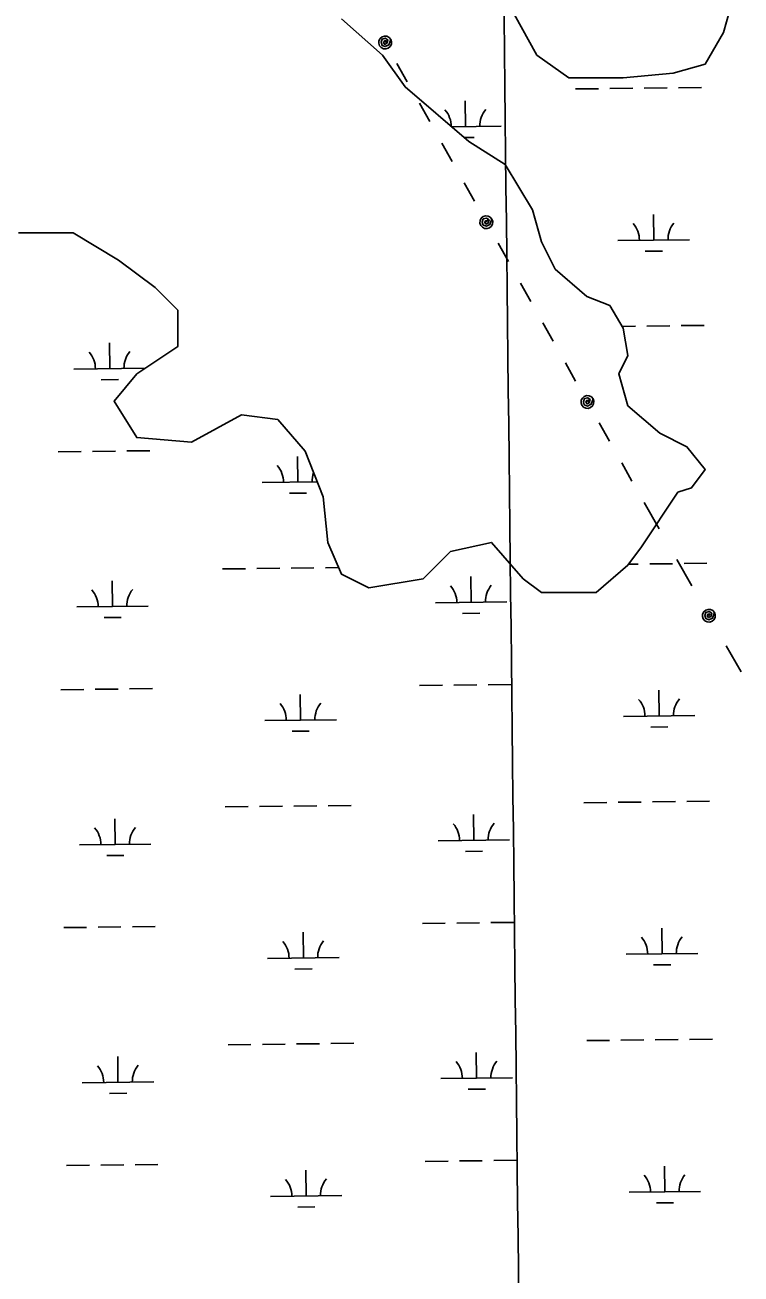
# Model space of a CAD drawing. Extents: x 3684037 to 3722149, y 433263 to 459021.
# Drawn here: x 3698136 to 3699138, y 440357 to 442103 of the extents above; entities that cross this region are included whole.
import ezdxf

# ---------------------------------------------------------------- set-up
doc = ezdxf.new("R2010")
doc.units = 0
for name, color, linetype in [('V-GRID-MAJR', 7, 'Continuous'), ('V-TOPO-SHOR', 7, 'Continuous'), ('V-UTIL-LINE', 7, 'Continuous'), ('V-WETL-SWMP', 7, 'Continuous')]:
    doc.layers.add(name, color=color, linetype=linetype)

msp = doc.modelspace()

# ---------------------------------------------------------------- linework, layer by layer
at = {"layer": 'V-GRID-MAJR'}
msp.add_spline([(3698844.6580000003, 438800.61600000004), (3698775.0530000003, 444857.971), (3698705.414, 450918.412), (3698635.774, 456978.859), (3698635.739, 456981.935)], degree=3, dxfattribs=at)
at = {"layer": 'V-TOPO-SHOR'}
for p, q in [((3699113.474499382, 442093.1653575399), (3699126.199691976, 442137.73372409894)), ((3698820.800040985, 442118.63157621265), (3698852.6127240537, 442061.32961859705)), ((3698636.288035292, 442061.32859493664), (3698579.0263587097, 442112.26353122)), ((3699088.0243251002, 442048.5979307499), (3699113.474499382, 442093.1653575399)), ((3698668.100778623, 442016.7614391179), (3698636.288035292, 442061.32859493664)), ((3698852.6127240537, 442061.32961859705), (3698897.1495093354, 442029.49632480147)), ((3699043.4863289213, 442035.86391818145), (3699088.0243251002, 442048.5979307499)), ((3698897.1495093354, 442029.49632480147), (3698973.4993994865, 442029.49668609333)), ((3698973.4993994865, 442029.49668609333), (3699043.4863289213, 442035.86391818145)), ((3698757.1752889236, 441940.3600497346), (3698668.100778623, 442016.7614391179)), ((3698808.0740650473, 441908.52578605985), (3698757.1752889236, 441940.3600497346)), ((3698846.2487088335, 441844.8569576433), (3698808.0740650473, 441908.52578605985)), ((3698858.973479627, 441800.28971149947), (3698846.2487088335, 441844.8569576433)), ((3698127.289592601, 441813.02005094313), (3698203.638482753, 441813.0204122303)), ((3698203.638482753, 441813.0204122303), (3698267.2632104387, 441774.8193078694)), ((3698878.061271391, 441762.0883963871), (3698858.973479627, 441800.28971149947)), ((3698267.2632104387, 441774.8193078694), (3698318.1629564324, 441736.61814329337)), ((3698922.598026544, 441723.88820168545), (3698878.061271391, 441762.0883963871)), ((3698318.1629564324, 441736.61814329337), (3698349.9757600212, 441704.7847892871)), ((3698954.4109205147, 441711.1545504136), (3698922.598026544, 441723.88820168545)), ((3698349.9757600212, 441704.7847892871), (3698349.97551899, 441653.84958203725)), ((3698973.497742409, 441679.3201362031), (3698954.4109205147, 441711.1545504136)), ((3698979.86055248, 441641.1187608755), (3698973.497742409, 441679.3201362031)), ((3698349.97551899, 441653.84958203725), (3698292.7124206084, 441615.64890561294)), ((3698967.1354502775, 441615.65209701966), (3698979.86055248, 441641.1187608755)), ((3698292.7124206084, 441615.64890561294), (3698260.900285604, 441577.44734963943)), ((3698979.8602210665, 441571.0838508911), (3698967.1354502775, 441615.65209701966)), ((3698260.900285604, 441577.44734963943), (3698292.7119988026, 441526.51229292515)), ((3698369.061858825, 441520.14575331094), (3698439.048938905, 441558.34748993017)), ((3698439.048938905, 441558.34748993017), (3698489.948835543, 441551.98082988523)), ((3699024.3969762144, 441532.8826562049), (3698979.8602210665, 441571.0838508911)), ((3698489.948835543, 441551.98082988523), (3698528.1235697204, 441507.4137041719)), ((3698292.7119988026, 441526.51229292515), (3698369.061858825, 441520.14575331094)), ((3699062.5718309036, 441513.7821341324), (3699024.3969762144, 441532.8826562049)), ((3698528.1235697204, 441507.4137041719), (3698553.5732318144, 441443.7448155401)), ((3699088.0216436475, 441481.9487500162), (3699062.5718309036, 441513.7821341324)), ((3699068.9335505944, 441456.4810560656), (3699088.0216436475, 441481.9487500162)), ((3699049.846547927, 441450.1140648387), (3699068.9335505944, 441456.4810560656)), ((3698553.5732318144, 441443.7448155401), (3698559.935921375, 441380.0768365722)), ((3698998.946259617, 441373.71201308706), (3699049.846547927, 441450.1140648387)), ((3698559.935921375, 441380.0768365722), (3698579.022683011, 441335.508620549)), ((3698693.5474881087, 441329.14226158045), (3698731.7226139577, 441367.3438476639)), ((3698731.7226139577, 441367.3438476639), (3698788.9845918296, 441380.0779204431)), ((3698788.9845918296, 441380.0779204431), (3698833.5212867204, 441329.1429239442)), ((3698979.8591665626, 441348.2443191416), (3698998.946259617, 441373.71201308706)), ((3698935.3210498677, 441310.0427029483), (3698979.8591665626, 441348.2443191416)), ((3698579.022683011, 441335.508620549), (3698617.1975376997, 441316.4080984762)), ((3698617.1975376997, 441316.4080984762), (3698693.5474881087, 441329.14226158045)), ((3698833.5212867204, 441329.1429239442), (3698858.971159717, 441310.042341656)), ((3698858.971159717, 441310.042341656), (3698935.3210498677, 441310.0427029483))]:
    msp.add_line(p, q, dxfattribs=at)
at = {"layer": 'V-UTIL-LINE'}
for points in [[(3698640.228, 442078.935), (3698641.486, 442081.522), (3698639.188, 442081.155), (3698638.0500000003, 442078.656), (3698639.7600000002, 442076.28), (3698642.7970000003, 442077.805), (3698644.168, 442082.288), (3698640.715, 442084.795), (3698635.9960000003, 442083.62200000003), (3698634.545, 442079.279), (3698635.842, 442075.001), (3698640.343, 442073.268), (3698645.291, 442075.684), (3698648.069, 442083.352), (3698645.782, 442086.016), (3698642.649, 442087.603), (3698639.148, 442087.87), (3698635.811, 442086.776), (3698633.146, 442084.489), (3698631.56, 442081.357), (3698631.293, 442077.855), (3698632.386, 442074.518), (3698634.673, 442071.853), (3698637.806, 442070.267), (3698641.308, 442070), (3698644.645, 442071.093), (3698647.309, 442073.38), (3698648.896, 442076.51300000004), (3698649.163, 442080.015), (3698648.069, 442083.352)], [(3698656.756, 442049.591), (3698671.165, 442024.009)], [(3698688.117, 441993.913), (3698702.526, 441968.331)], [(3698719.478, 441938.234), (3698733.8880000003, 441912.652)], [(3698750.84, 441882.556), (3698765.2490000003, 441856.974)], [(3698781.7770000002, 441827.63), (3698783.035, 441830.218), (3698780.737, 441829.851), (3698779.599, 441827.352), (3698781.31, 441824.97500000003), (3698784.346, 441826.501), (3698785.717, 441830.984), (3698782.265, 441833.49100000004), (3698777.545, 441832.318), (3698776.095, 441827.97500000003), (3698777.3910000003, 441823.696), (3698781.893, 441821.96400000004), (3698786.84, 441824.38), (3698789.619, 441832.047), (3698787.332, 441834.712), (3698784.199, 441836.298), (3698780.697, 441836.565), (3698777.36, 441835.472), (3698774.696, 441833.185), (3698773.109, 441830.052), (3698772.842, 441826.55), (3698773.935, 441823.213), (3698776.222, 441820.549), (3698779.355, 441818.962), (3698782.8570000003, 441818.695), (3698786.194, 441819.789), (3698788.858, 441822.076), (3698790.4450000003, 441825.208), (3698790.7120000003, 441828.71), (3698789.619, 441832.047)], [(3698798.305, 441798.286), (3698812.714, 441772.704)], [(3698829.666, 441742.608), (3698844.076, 441717.026)], [(3698861.028, 441686.93), (3698875.437, 441661.348)], [(3698892.389, 441631.251), (3698906.798, 441605.669)], [(3698923.326, 441576.326), (3698924.5840000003, 441578.913), (3698922.287, 441578.54600000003), (3698921.149, 441576.047), (3698922.859, 441573.67100000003), (3698925.895, 441575.196), (3698927.267, 441579.679), (3698923.8140000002, 441582.186), (3698919.094, 441581.01300000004), (3698917.644, 441576.67), (3698918.94, 441572.392), (3698923.4420000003, 441570.659), (3698928.389, 441573.075), (3698931.168, 441580.742), (3698928.881, 441583.407), (3698925.748, 441584.994), (3698922.2460000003, 441585.261), (3698918.909, 441584.167), (3698916.245, 441581.88), (3698914.6580000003, 441578.74700000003), (3698914.3910000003, 441575.246), (3698915.485, 441571.909), (3698917.772, 441569.244), (3698920.9050000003, 441567.657), (3698924.406, 441567.391), (3698927.7430000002, 441568.484), (3698930.4080000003, 441570.771), (3698931.994, 441573.904), (3698932.261, 441577.405), (3698931.168, 441580.742)], [(3698939.855, 441546.982), (3698954.264, 441521.4)], [(3698971.216, 441491.303), (3698985.625, 441465.721)], [(3699002.577, 441435.625), (3699023.544, 441399.04600000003)], [(3699048.2120000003, 441356.01300000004), (3699069.179, 441319.434)], [(3699093.23, 441277.476), (3699094.469, 441280.07300000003), (3699092.174, 441279.689), (3699091.055, 441277.181), (3699092.7830000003, 441274.817), (3699095.808, 441276.36600000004), (3699097.145, 441280.859), (3699093.674, 441283.34), (3699088.963, 441282.131), (3699087.545, 441277.778), (3699088.8740000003, 441273.509), (3699093.389, 441271.81), (3699098.3170000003, 441274.26300000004), (3699101.038, 441281.952), (3699098.731, 441284.599), (3699095.5870000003, 441286.162), (3699092.083, 441286.402), (3699088.754, 441285.284), (3699086.1070000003, 441282.977), (3699084.544, 441279.832), (3699084.304, 441276.329), (3699085.4220000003, 441273), (3699087.7290000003, 441270.353), (3699090.8740000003, 441268.79000000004), (3699094.377, 441268.549), (3699097.7060000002, 441269.668), (3699100.353, 441271.97500000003), (3699101.916, 441275.119), (3699102.157, 441278.623), (3699101.038, 441281.952)], [(3699117.281, 441235.518), (3699138.248, 441198.939)]]:
    msp.add_lwpolyline(points, dxfattribs=at)
at = {"layer": 'V-WETL-SWMP'}
for p, q in [((3698906.742096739, 442014.02657493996), (3698938.7399304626, 442014.3989148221)), ((3698954.7388473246, 442014.58508476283), (3698986.736681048, 442014.9574246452)), ((3699002.73559791, 442015.1435945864), (3699034.733431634, 442015.5159344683)), ((3699050.7323484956, 442015.70210440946), (3699082.7301822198, 442016.0744442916)), ((3698752.750976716, 441961.48923600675), (3698752.3320943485, 441997.48679894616)), ((3698732.812977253, 441961.25722928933), (3698802.7475919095, 441962.0710170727)), ((3698750.563726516, 441946.0317395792), (3698764.929713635, 441946.19890808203)), ((3699016.052643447, 441802.68016373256), (3699015.63376108, 441838.6777266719)), ((3698966.0560282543, 441802.0983826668), (3699066.0492586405, 441803.261944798)), ((3699004.233005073, 441787.1105808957), (3699028.231380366, 441787.38983580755)), ((3698971.8378980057, 441682.0865339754), (3698990.607561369, 441682.3049454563)), ((3699006.606478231, 441682.4911153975), (3699038.6043119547, 441682.8634552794)), ((3699054.6032288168, 441683.04962522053), (3699086.60106254, 441683.42196510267)), ((3698254.7478342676, 441622.9967453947), (3698254.3289519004, 441658.99430833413)), ((3698204.7512190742, 441622.414964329), (3698304.599772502, 441623.57684294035)), ((3698242.9281958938, 441607.4271625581), (3698266.926571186, 441607.70641747)), ((3698182.6879267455, 441506.71841200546), (3698214.6857604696, 441507.09075188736)), ((3698230.6846773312, 441507.27692182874), (3698262.6825110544, 441507.64926171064)), ((3698278.6814279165, 441507.83543165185), (3698310.67926164, 441508.20777153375)), ((3698518.049500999, 441464.1876731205), (3698517.6306186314, 441500.1852360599)), ((3698468.052885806, 441463.6058920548), (3698545.274679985, 441464.5044764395)), ((3698506.2298626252, 441448.61809028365), (3698530.228237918, 441448.8973451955)), ((3698980.8050763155, 441349.4933573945), (3698994.4784416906, 441349.65246626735)), ((3699010.477358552, 441349.83863620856), (3699042.4751922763, 441350.21097609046)), ((3699058.4741091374, 441350.3971460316), (3699090.4719428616, 441350.76948591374)), ((3698412.6098346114, 441342.881605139), (3698444.607668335, 441343.25394502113)), ((3698460.6065851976, 441343.4401149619), (3698492.604418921, 441343.81245484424)), ((3698508.603335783, 441343.99862478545), (3698540.6011695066, 441344.37096466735)), ((3698556.6000863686, 441344.5571346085), (3698575.054677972, 441344.7718797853)), ((3698760.492737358, 441296.1842776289), (3698760.0738549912, 441332.1818405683)), ((3698258.618714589, 441290.3442662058), (3698258.1998322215, 441326.3418291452)), ((3698710.4961221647, 441295.6024965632), (3698810.4893525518, 441296.76605869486)), ((3698208.622099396, 441289.7624851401), (3698308.6153297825, 441290.92604727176)), ((3698748.673098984, 441280.61469479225), (3698772.6714742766, 441280.8939497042)), ((3698246.799076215, 441274.77468336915), (3698270.7974515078, 441275.0539382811)), ((3698186.558807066, 441174.06593281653), (3698218.55664079, 441174.43827269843)), ((3698234.5555576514, 441174.6244426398), (3698266.5533913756, 441174.9967825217)), ((3698282.5523082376, 441175.1829524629), (3698314.5501419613, 441175.5552923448)), ((3698688.4328298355, 441179.90594423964), (3698720.4306635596, 441180.27828412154)), ((3698736.429580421, 441180.4644540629), (3698768.4274141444, 441180.8367939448)), ((3698784.426331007, 441181.02296388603), (3698816.42416473, 441181.39530376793)), ((3699023.7944040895, 441137.3752053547), (3699023.375521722, 441173.3727682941)), ((3698521.92038132, 441131.5351939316), (3698521.501498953, 441167.532756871)), ((3698471.923766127, 441130.95341286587), (3698571.9169965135, 441132.11697499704)), ((3698973.7977888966, 441136.793424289), (3699073.7910192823, 441137.95698642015)), ((3699011.9747657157, 441121.80562251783), (3699035.9731410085, 441122.0848774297)), ((3698510.100742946, 441115.9656110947), (3698534.0991182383, 441116.2448660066)), ((3698918.354737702, 441016.06913737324), (3698950.3525714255, 441016.4414772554)), ((3698966.351488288, 441016.62764719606), (3698998.349322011, 441016.9999870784)), ((3699014.3482388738, 441017.18615701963), (3699046.346072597, 441017.55849690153)), ((3699062.344989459, 441017.7446668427), (3699094.3428231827, 441018.1170067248)), ((3698416.4807149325, 441010.22912595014), (3698448.4785486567, 441010.60146583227)), ((3698464.4774655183, 441010.78763577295), (3698496.475299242, 441011.1599756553)), ((3698512.4742161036, 441011.34614559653), (3698544.4720498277, 441011.7184854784)), ((3698560.4709666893, 441011.9046554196), (3698592.4688004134, 441012.2769953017)), ((3698764.363617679, 440963.53179844), (3698763.9447353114, 440999.5293613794)), ((3698262.48959491, 440957.69178701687), (3698262.0707125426, 440993.6893499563)), ((3698714.367002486, 440962.9500173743), (3698814.360232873, 440964.11357950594)), ((3698212.4929797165, 440957.1100059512), (3698312.4862101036, 440958.27356808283)), ((3698752.5439793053, 440947.9622156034), (3698776.542354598, 440948.24147051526)), ((3698250.6699565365, 440942.1222041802), (3698274.668331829, 440942.40145909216)), ((3698190.429687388, 440841.4134536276), (3698222.4275211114, 440841.7857935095)), ((3698238.426437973, 440841.9719634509), (3698270.424271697, 440842.3443033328)), ((3698286.423188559, 440842.530473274), (3698318.4210222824, 440842.9028131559)), ((3698692.3037101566, 440847.2534650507), (3698724.3015438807, 440847.6258049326)), ((3698740.300460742, 440847.81197487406), (3698772.298294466, 440848.1843147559)), ((3698788.297211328, 440848.3704846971), (3698820.2950450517, 440848.742824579)), ((3698525.791261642, 440798.8827147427), (3698525.372379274, 440834.8802776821)), ((3699027.6652844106, 440804.7227261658), (3699027.2464020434, 440840.7202891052)), ((3698475.794646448, 440798.30093367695), (3698575.7878768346, 440799.4644958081)), ((3698977.6686692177, 440804.14094510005), (3699077.661899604, 440805.3045072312)), ((3699015.845646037, 440789.1531433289), (3699039.8440213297, 440789.43239824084)), ((3698513.971623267, 440783.3131319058), (3698537.96999856, 440783.5923868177)), ((3698970.222368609, 440683.97516800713), (3699002.2202023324, 440684.3475078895)), ((3699018.2191191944, 440684.5336778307), (3699050.216952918, 440684.9060177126)), ((3699066.21586978, 440685.09218765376), (3699098.213703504, 440685.46452753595)), ((3698420.351595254, 440677.5766467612), (3698452.3494289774, 440677.94898664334)), ((3698468.3483458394, 440678.13515658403), (3698500.346179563, 440678.5074964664)), ((3698516.345096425, 440678.6936664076), (3698548.3429301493, 440679.0660062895)), ((3698564.341847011, 440679.25217623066), (3698596.3396807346, 440679.6245161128)), ((3698768.2344980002, 440630.87931925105), (3698767.815615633, 440666.87688219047)), ((3698922.225618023, 440683.4166581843), (3698954.223451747, 440683.78899806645)), ((3698266.3604752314, 440625.03930782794), (3698265.941592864, 440661.03687076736)), ((3698216.363860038, 440624.4575267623), (3698316.3570904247, 440625.6210888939)), ((3698718.237882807, 440630.2975381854), (3698818.231113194, 440631.461100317)), ((3698756.414859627, 440615.30973641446), (3698780.4132349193, 440615.58899132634)), ((3698254.540836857, 440609.46972499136), (3698278.5392121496, 440609.74897990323)), ((3698242.297318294, 440509.31948426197), (3698274.295152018, 440509.69182414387)), ((3698290.2940688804, 440509.8779940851), (3698322.291902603, 440510.250333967)), ((3698696.174590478, 440514.6009858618), (3698728.172424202, 440514.9733257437)), ((3698744.1713410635, 440515.15949568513), (3698776.169174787, 440515.53183556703)), ((3698792.168091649, 440515.7180055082), (3698824.165925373, 440516.0903453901)), ((3698194.3005677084, 440508.7609744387), (3698226.2984014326, 440509.1333143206)), ((3698529.662141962, 440466.23023555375), (3698529.243259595, 440502.2277984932)), ((3699031.536164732, 440472.07024697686), (3699031.1172823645, 440508.0678099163)), ((3698479.665526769, 440465.648454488), (3698579.6587571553, 440466.8120166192)), ((3698981.539549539, 440471.4884659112), (3699081.532779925, 440472.6520280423)), ((3698517.842503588, 440450.6606527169), (3698541.840878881, 440450.9399076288)), ((3699019.716526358, 440456.50066414), (3699043.7149016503, 440456.7799190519))]:
    msp.add_line(p, q, dxfattribs=at)
for points in [[(3699126.1990000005, 442137.7359999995), (3699113.4740000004, 442093.16699999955), (3699088.024, 442048.599), (3699043.4860000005, 442035.8649999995), (3698973.499000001, 442029.498), (3698897.1490000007, 442029.49799999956), (3698852.6120000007, 442061.33199999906), (3698820.799, 442118.63499999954)], [(3698579.025, 442112.2679999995), (3698636.287, 442061.33199999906), (3698668.1000000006, 442016.76399999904), (3698757.1750000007, 441940.3609999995), (3698808.074, 441908.5259999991), (3698846.249000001, 441844.8559999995), (3698858.9740000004, 441800.28799999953), (3698878.0620000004, 441762.086), (3698922.599, 441723.88499999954), (3698954.412000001, 441711.15099999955), (3698973.499000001, 441679.3159999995), (3698979.862000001, 441641.114), (3698967.137000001, 441615.64699999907), (3698979.8620000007, 441571.0779999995), (3699024.3990000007, 441532.876), (3699062.574, 441513.77499999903), (3699088.024, 441481.9409999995), (3699068.9360000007, 441456.47299999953), (3699049.849, 441450.10599999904), (3698998.949, 441373.7029999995), (3698979.8620000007, 441348.235), (3698935.324, 441310.03299999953), (3698858.974000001, 441310.03299999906), (3698833.5240000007, 441329.134), (3698788.987000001, 441380.06999999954), (3698731.7250000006, 441367.33599999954), (3698693.5500000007, 441329.134), (3698617.2000000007, 441316.39999999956), (3698579.025, 441335.5009999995), (3698559.9380000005, 441380.06999999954), (3698553.5750000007, 441443.739), (3698528.1250000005, 441507.4089999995), (3698489.9500000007, 441551.97699999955), (3698439.0500000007, 441558.3439999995), (3698369.0630000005, 441520.1419999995), (3698292.7130000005, 441526.50899999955), (3698260.9010000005, 441577.44499999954), (3698292.713, 441615.64699999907), (3698349.9760000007, 441653.84799999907), (3698349.9760000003, 441704.7839999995), (3698318.1630000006, 441736.61799999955), (3698267.263000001, 441774.8199999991), (3698203.6380000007, 441813.02199999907), (3698127.2890000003, 441813.02199999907)]]:
    msp.add_lwpolyline(points, dxfattribs=at)
for centre, radius, start, end in [((3698697.5062557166, 441961.3212211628), 35.24628790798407, 359.9802428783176, 41.43852530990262), ((3698807.984648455, 441962.6067929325), 35.246287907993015, 139.89486397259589, 181.4385223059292), ((3698960.807922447, 441802.5121488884), 35.24628790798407, 359.8948669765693, 41.43852530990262), ((3699071.286315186, 441803.79772065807), 35.246287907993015, 139.89486397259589, 181.4385223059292), ((3698199.5031132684, 441622.82873055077), 35.24628790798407, 359.8948669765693, 41.43852530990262), ((3698309.981506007, 441624.11430232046), 35.246287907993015, 139.89486397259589, 181.4385223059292), ((3698462.804779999, 441464.01965827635), 35.24628790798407, 359.8948669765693, 41.43852530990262), ((3698573.2831727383, 441465.30523004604), 35.246287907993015, 160.05997092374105, 181.4385223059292), ((3698203.3739935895, 441290.17625136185), 35.24628790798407, 359.8948669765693, 41.43852530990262), ((3698313.852386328, 441291.4618231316), 35.246287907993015, 139.89486397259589, 181.4385223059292), ((3698705.248016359, 441296.01626278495), 35.24628790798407, 359.8948669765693, 41.43852530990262), ((3698815.726409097, 441297.3018345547), 35.246287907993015, 139.89486397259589, 181.4385223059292), ((3698968.5496830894, 441137.2071905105), 35.24628790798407, 359.8948669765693, 41.43852530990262), ((3699079.0280758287, 441138.4927622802), 35.246287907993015, 139.89486397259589, 181.4385223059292), ((3698466.6756603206, 441131.3671790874), 35.24628790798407, 359.8948669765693, 41.43852530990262), ((3698577.1540530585, 441132.6527508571), 35.246287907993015, 139.89486397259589, 181.4385223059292), ((3698317.7232666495, 440958.8093439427), 35.246287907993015, 139.89486397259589, 181.4385223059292), ((3698709.11889668, 440963.363783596), 35.24628790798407, 359.8948669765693, 41.43852530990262), ((3698819.5972894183, 440964.6493553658), 35.246287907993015, 139.89486397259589, 181.4385223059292), ((3698207.244873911, 440957.5237721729), 35.24628790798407, 359.8948669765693, 41.43852530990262), ((3698972.420563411, 440804.5547113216), 35.24628790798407, 359.8948669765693, 41.43852530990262), ((3699082.89895615, 440805.8402830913), 35.246287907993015, 139.89486397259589, 181.4385223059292), ((3698470.546540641, 440798.7146998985), 35.24628790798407, 359.8948669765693, 41.43852530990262), ((3698581.02493338, 440800.0002716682), 35.246287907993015, 139.89486397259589, 181.4385223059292), ((3698712.9897770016, 440630.7113044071), 35.24628790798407, 359.8948669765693, 41.43852530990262), ((3698823.46816974, 440631.99687617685), 35.246287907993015, 139.89486397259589, 181.4385223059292), ((3698211.115754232, 440624.871292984), 35.24628790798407, 359.8948669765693, 41.43852530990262), ((3698321.59414697, 440626.15686475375), 35.246287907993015, 139.89486397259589, 181.4385223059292), ((3698976.2914437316, 440471.9022321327), 35.24628790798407, 359.8948669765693, 41.43852530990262), ((3699086.7698364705, 440473.1878039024), 35.246287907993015, 139.89486397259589, 181.4385223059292), ((3698474.4174209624, 440466.0622207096), 35.24628790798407, 359.8948669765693, 41.43852530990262), ((3698584.895813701, 440467.34779247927), 35.246287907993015, 139.89486397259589, 181.4385223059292)]:
    msp.add_arc(centre, radius, start, end, dxfattribs=at)

doc.saveas('drawing.dxf')
